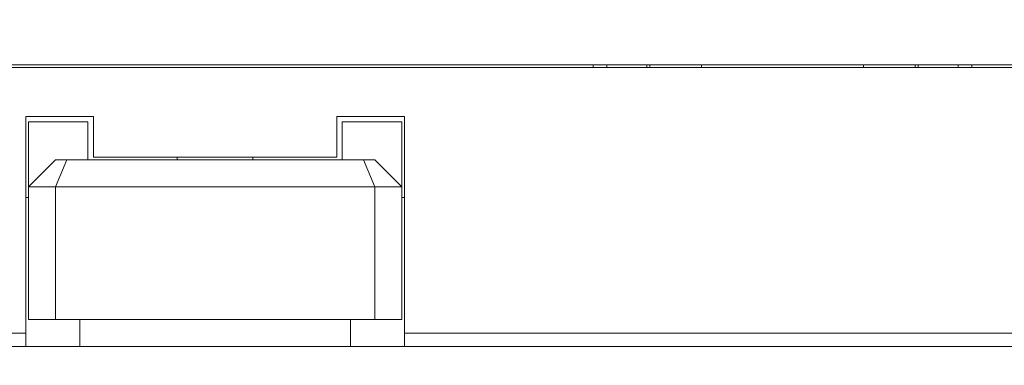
# Model space of a CAD drawing. Header units: millimetres. Extents: x -1114 to 1396, y -630 to 631.
# Tile 340 of 656: x -463 to -426, y 534 to 546. Entities that reach past the tile are written whole.
import ezdxf

# ---------------------------------------------------------------- set-up
doc = ezdxf.new("R2010")
doc.units = ezdxf.units.MM
doc.header["$MEASUREMENT"] = 0

msp = doc.modelspace()

# ---------------------------------------------------------------- linework, layer by layer
at = {"lineweight": 18}
msp.add_open_spline([(1038.9843, -629.7647), (1038.9843, -629.7647), (-1111.4882, -629.7647), (-1111.4882, -629.7647), (-1111.4882, -629.7647), (-1111.4882, -629.7647), (-1111.4882, 630.7883), (-1111.4882, 630.7883), (-1111.4882, 630.7883), (-1111.4882, 630.7883), (1038.9843, 630.7883), (1038.9843, 630.7883)], degree=3, knots=[0, 0, 0, 0, 0.3333333, 0.3333333, 0.3333333, 0.3333333, 0.6666667, 0.6666667, 0.6666667, 0.6666667, 1, 1, 1, 1], dxfattribs=at)
for points in [[(-559.0776, 544.7899), (-559.0776, 544.7899), (-403.0776, 544.7899), (-403.0776, 544.7899)], [(-475.1276, 544.6899), (-475.1276, 544.6899), (-425.5276, 544.6899), (-425.5276, 544.6899)], [(-441.5995, 544.6899), (-441.5995, 544.6899), (-441.5995, 544.7899), (-441.5995, 544.7899)], [(-441.0995, 544.7899), (-441.0995, 544.7899), (-441.0995, 544.6899), (-441.0995, 544.6899)], [(-439.621, 544.7899), (-439.621, 544.7899), (-439.621, 544.6899), (-439.621, 544.6899)], [(-439.4995, 544.6898), (-439.4995, 544.6898), (-439.4995, 544.7898), (-439.4995, 544.7898)], [(-437.5995, 544.6898), (-437.5995, 544.6898), (-437.5995, 544.7898), (-437.5995, 544.7898)], [(-431.5995, 544.7898), (-431.5995, 544.7898), (-431.5995, 544.6898), (-431.5995, 544.6898)], [(-429.6995, 544.6898), (-429.6995, 544.6898), (-429.6995, 544.7898), (-429.6995, 544.7898)], [(-429.5779, 544.7899), (-429.5779, 544.7899), (-429.5779, 544.6899), (-429.5779, 544.6899)], [(-428.0995, 544.7899), (-428.0995, 544.7899), (-428.0995, 544.6899), (-428.0995, 544.6899)], [(-427.5995, 544.6899), (-427.5995, 544.6899), (-427.5995, 544.7899), (-427.5995, 544.7899)], [(-462.5776, 534.8845), (-462.5776, 534.8845), (-462.5776, 542.8845), (-462.5776, 542.8845)], [(-460.0776, 542.8845), (-460.0776, 542.8845), (-462.5776, 542.8845), (-462.5776, 542.8845)], [(-460.0776, 542.8845), (-460.0776, 542.8845), (-460.0776, 541.3845), (-460.0776, 541.3845)], [(-451.0776, 542.8845), (-451.0776, 542.8845), (-451.0776, 541.3845), (-451.0776, 541.3845)], [(-448.5776, 542.8845), (-448.5776, 542.8845), (-451.0776, 542.8845), (-451.0776, 542.8845)], [(-448.5776, 542.8845), (-448.5776, 542.8845), (-448.5776, 534.8845), (-448.5776, 534.8845)], [(-462.4776, 542.6845), (-462.4776, 542.6845), (-462.4776, 540.2845), (-462.4776, 540.2845)], [(-460.2776, 542.6845), (-460.2776, 542.6845), (-462.4776, 542.6845), (-462.4776, 542.6845)], [(-460.2776, 542.6845), (-460.2776, 542.6845), (-460.2776, 541.2845), (-460.2776, 541.2845)], [(-450.8776, 542.6845), (-450.8776, 542.6845), (-450.8776, 541.2845), (-450.8776, 541.2845)], [(-450.8776, 542.6845), (-450.8776, 542.6845), (-448.6776, 542.6845), (-448.6776, 542.6845)], [(-448.6776, 542.6845), (-448.6776, 542.6845), (-448.6776, 540.2845), (-448.6776, 540.2845)], [(-460.0776, 541.3845), (-460.0776, 541.3845), (-451.0776, 541.3845), (-451.0776, 541.3845)], [(-456.9776, 541.3845), (-456.9776, 541.3845), (-456.9776, 541.2844), (-456.9776, 541.2844)], [(-454.1776, 541.2844), (-454.1776, 541.2844), (-454.1776, 541.3845), (-454.1776, 541.3845)], [(-462.4776, 540.2845), (-462.4776, 540.2845), (-461.4776, 541.2845), (-461.4776, 541.2845)], [(-461.4776, 541.2845), (-461.4776, 541.2845), (-461.0633, 541.2845), (-461.0633, 541.2845)], [(-461.4776, 540.2845), (-461.4776, 540.2845), (-461.0633, 541.2845), (-461.0633, 541.2845)], [(-461.0633, 541.2845), (-461.0633, 541.2845), (-450.0918, 541.2845), (-450.0918, 541.2845)], [(-450.0918, 541.2845), (-450.0918, 541.2845), (-449.6776, 541.2845), (-449.6776, 541.2845)], [(-449.6776, 540.2845), (-449.6776, 540.2845), (-450.0918, 541.2845), (-450.0918, 541.2845)], [(-448.6776, 540.2845), (-448.6776, 540.2845), (-449.6776, 541.2845), (-449.6776, 541.2845)], [(-462.4776, 535.3845), (-462.4776, 535.3845), (-462.4776, 540.2845), (-462.4776, 540.2845)], [(-461.4776, 540.2845), (-461.4776, 540.2845), (-462.4776, 540.2845), (-462.4776, 540.2845)], [(-461.4776, 535.3845), (-461.4776, 535.3845), (-461.4776, 540.2845), (-461.4776, 540.2845)], [(-449.6776, 540.2845), (-449.6776, 540.2845), (-461.4776, 540.2845), (-461.4776, 540.2845)], [(-449.6776, 540.2845), (-449.6776, 540.2845), (-449.6776, 535.3845), (-449.6776, 535.3845)], [(-448.6776, 540.2845), (-448.6776, 540.2845), (-449.6776, 540.2845), (-449.6776, 540.2845)], [(-448.6776, 535.3845), (-448.6776, 535.3845), (-448.6776, 540.2845), (-448.6776, 540.2845)], [(-462.4775, 539.8845), (-462.4775, 539.8845), (-462.5776, 539.8845), (-462.5776, 539.8845)], [(-448.5776, 539.8845), (-448.5776, 539.8845), (-448.6776, 539.8845), (-448.6776, 539.8845)], [(-462.4776, 535.3845), (-462.4776, 535.3845), (-461.4776, 535.3845), (-461.4776, 535.3845)], [(-461.4776, 535.3845), (-461.4776, 535.3845), (-449.6776, 535.3845), (-449.6776, 535.3845)], [(-460.5776, 534.3845), (-460.5776, 534.3845), (-460.5776, 535.3845), (-460.5776, 535.3845)], [(-450.5776, 535.3845), (-450.5776, 535.3845), (-450.5776, 534.3845), (-450.5776, 534.3845)], [(-449.6776, 535.3845), (-449.6776, 535.3845), (-448.6776, 535.3845), (-448.6776, 535.3845)], [(-523.4776, 534.8845), (-523.4776, 534.8845), (-462.5776, 534.8845), (-462.5776, 534.8845)], [(-462.5776, 534.8845), (-462.5776, 534.8845), (-462.5776, 534.3845), (-462.5776, 534.3845)], [(-448.5776, 534.8845), (-448.5776, 534.8845), (-403.0776, 534.8845), (-403.0776, 534.8845)], [(-448.5776, 534.3845), (-448.5776, 534.3845), (-448.5776, 534.8845), (-448.5776, 534.8845)], [(-462.5776, 534.3845), (-462.5776, 534.3845), (-523.4776, 534.3845), (-523.4776, 534.3845)], [(-460.5776, 534.3845), (-460.5776, 534.3845), (-462.5776, 534.3845), (-462.5776, 534.3845)], [(-460.5783, 534.3845), (-460.5783, 534.3845), (-450.5785, 534.3845), (-450.5785, 534.3845)], [(-448.5776, 534.3845), (-448.5776, 534.3845), (-450.5776, 534.3845), (-450.5776, 534.3845)], [(-403.0776, 534.3845), (-403.0776, 534.3845), (-448.5776, 534.3845), (-448.5776, 534.3845)]]:
    msp.add_open_spline(points, degree=3, dxfattribs=at)

doc.saveas('drawing.dxf')
